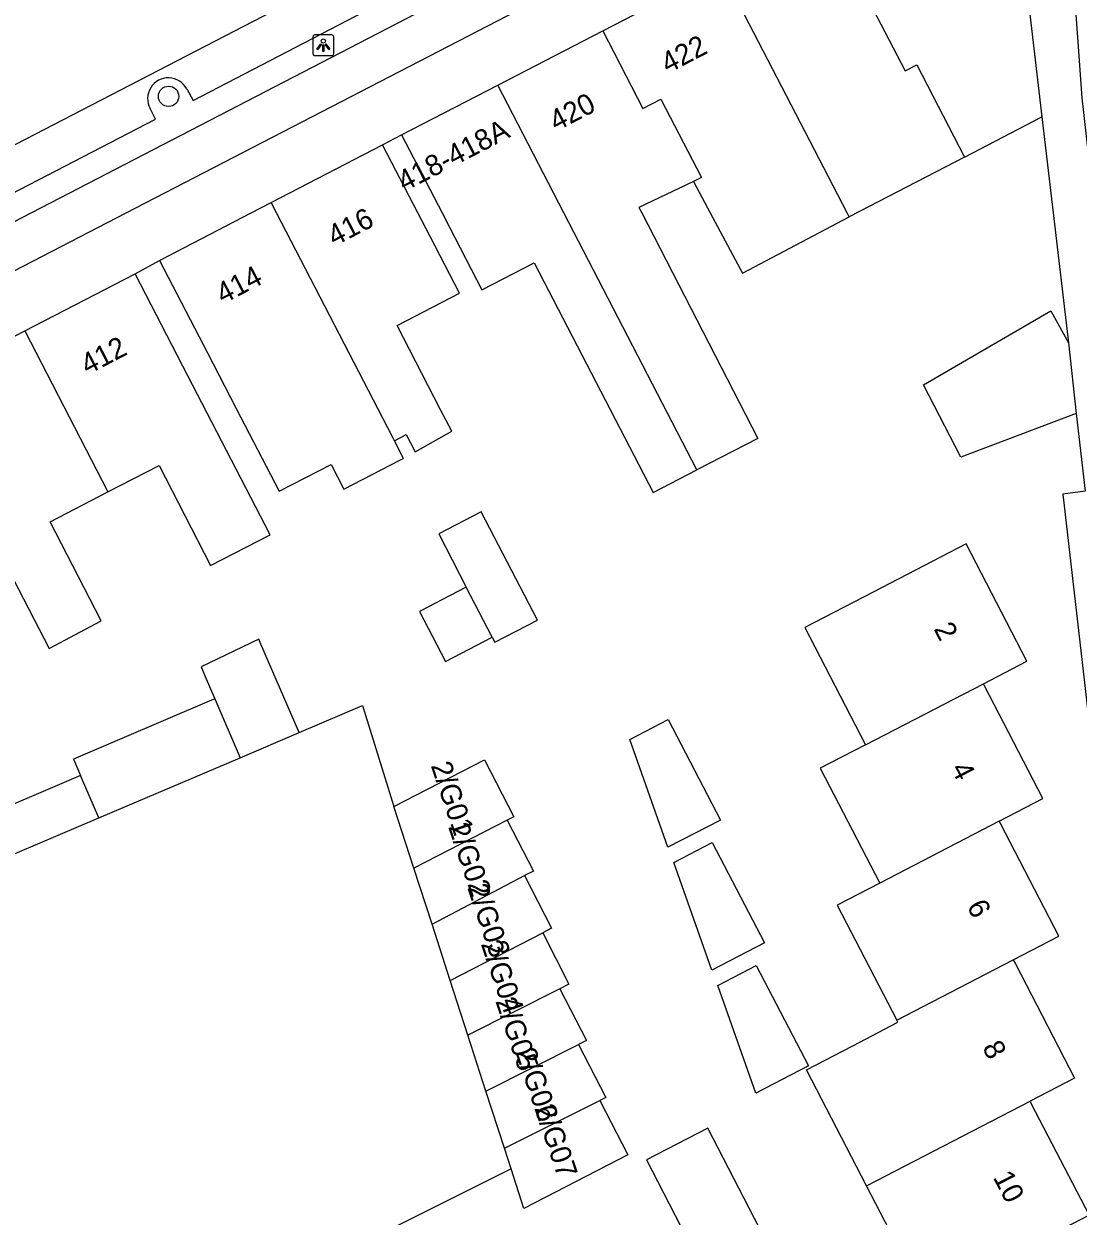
# Model space of a CAD drawing. Extents: x 163010 to 163853, y 382793 to 383982.
# Drawn here: x 163608.7 to 163659.4, y 383701.8 to 383759.1 of the extents above; entities that cross this region are included whole.
import ezdxf

# ---------------------------------------------------------------- set-up
doc = ezdxf.new("R2010")
doc.units = 0
for name, color, linetype in [('IMGEO_Boom', 7, 'Continuous'), ('IMGEO_Fietspad_open', 7, 'Continuous'), ('IMGEO_Lichtpunt', 7, 'Continuous'), ('IMGEO_Muur', 7, 'Continuous'), ('IMGEO_Pand', 7, 'Continuous'), ('IMGEO_Pand_nummerreeks', 7, 'Continuous'), ('IMGEO_Rijbaan_lokaal_gesloten', 7, 'Continuous'), ('IMGEO_Voetpad_open', 7, 'Continuous')]:
    doc.layers.add(name, color=color, linetype=linetype)

msp = doc.modelspace()

# ---------------------------------------------------------------- linework, layer by layer
at = {"layer": 'IMGEO_Boom'}
msp.add_circle((163615.653, 383755.601), 0.489, dxfattribs=at)
at = {"layer": 'IMGEO_Fietspad_open'}
for points in [[(163712.53, 383803.588), (163609.061, 383750), (163577.13, 383733.482), (163519.926, 383703.889)], [(163520.71, 383701.927), (163578.184, 383731.666), (163613.616, 383750), (163656.849, 383772.366)]]:
    msp.add_lwpolyline(points, dxfattribs=at)
at = {"layer": 'IMGEO_Lichtpunt'}
for p, q in [((163622.593, 383758.461), (163622.593, 383757.654)), ((163622.593, 383758.461), (163622.593, 383757.654)), ((163623.495, 383758.556), (163622.687, 383758.556)), ((163623.495, 383758.556), (163622.687, 383758.556)), ((163623.589, 383757.654), (163623.589, 383758.461)), ((163623.589, 383757.654), (163623.589, 383758.461)), ((163622.687, 383757.56), (163623.495, 383757.56)), ((163622.687, 383757.56), (163623.495, 383757.56))]:
    msp.add_line(p, q, dxfattribs=at)
for points in [[(163622.967, 383758.125), (163623.006, 383758.097), (163622.818, 383757.835), (163622.78, 383757.862), (163622.967, 383758.125)], [(163623.069, 383758.077), (163623.116, 383758.077), (163623.116, 383757.755), (163623.069, 383757.755), (163623.069, 383758.077)], [(163623.179, 383758.097), (163623.217, 383758.124), (163623.404, 383757.862), (163623.365, 383757.834), (163623.179, 383758.097)]]:
    msp.add_lwpolyline(points, dxfattribs=at)
msp.add_circle((163623.092, 383758.259), 0.0994, dxfattribs=at)
for centre, start, end in [((163622.687, 383758.461), 90, 180), ((163622.687, 383758.461), 90, 180), ((163623.495, 383758.461), 0, 90), ((163623.495, 383758.461), 0, 90), ((163622.687, 383757.654), 180, 270), ((163622.687, 383757.654), 180, 270), ((163623.495, 383757.654), 270, 0), ((163623.495, 383757.654), 270, 360)]:
    msp.add_arc(centre, 0.0946, start, end, dxfattribs=at)
at = {"layer": 'IMGEO_Muur'}
msp.add_lwpolyline([(163657.644, 383754.612), (163658.915, 383743.749)], dxfattribs=at)
at = {"layer": 'IMGEO_Pand'}
for points in [[(163655.879, 383768.749), (163656.024, 383768.457), (163657.644, 383754.612)], [(163648.303, 383764.854), (163650.233, 383761.123), (163649.134, 383760.554), (163651.064, 383756.826), (163651.622, 383757.116), (163653.919, 383752.681)], [(163636.528, 383758.756), (163642.222, 383761.705)], [(163648.38, 383749.81), (163648.282, 383750), (163642.222, 383761.705)], [(163631.478, 383756.141), (163636.528, 383758.756)], [(163636.528, 383758.756), (163638.46, 383755.024), (163639.323, 383755.47), (163641.275, 383751.7), (163640.894, 383751.503)], [(163626.858, 383753.749), (163631.478, 383756.141)], [(163641.055, 383737.645), (163634.658, 383750), (163631.478, 383756.141)], [(163653.919, 383752.681), (163657.644, 383754.612)], [(163626.858, 383753.749), (163628.798, 383750), (163629.156, 383749.309), (163630.716, 383746.297), (163633.233, 383747.6), (163638.952, 383736.556), (163641.055, 383737.645)], [(163620.579, 383750.493), (163625.939, 383753.271)], [(163626.517, 383739.035), (163627.077, 383739.352), (163627.51, 383738.514), (163629.267, 383739.507), (163628.733, 383740.538), (163626.637, 383744.586), (163629.632, 383746.138), (163628.238, 383748.831), (163627.633, 383750), (163625.939, 383753.271)], [(163653.919, 383752.681), (163648.38, 383749.81)], [(163640.894, 383751.503), (163638.269, 383750.262), (163638.404, 383750), (163643.977, 383739.158), (163641.055, 383737.645)], [(163640.894, 383751.503), (163641.695, 383750), (163643.24, 383747.099), (163648.38, 383749.81)], [(163615.218, 383747.714), (163619.628, 383750), (163620.579, 383750.493)], [(163626.517, 383739.035), (163626.43, 383739.202), (163620.835, 383750), (163620.579, 383750.493)], [(163615.218, 383747.714), (163617.517, 383743.275), (163618.907, 383740.591), (163620.967, 383736.614), (163623.465, 383737.907), (163624.083, 383736.713), (163626.802, 383738.121), (163626.951, 383738.198), (163626.517, 383739.035)], [(163608.738, 383744.333), (163614.052, 383747.074)], [(163612.737, 383736.587), (163615.193, 383737.855), (163617.674, 383733.046), (163620.529, 383734.52), (163616.344, 383742.631), (163614.052, 383747.074)], [(163659.298, 383740.36), (163653.746, 383738.257), (163651.948, 383741.731), (163658.068, 383745.283), (163658.915, 383743.749)], [(163603.424, 383741.591), (163608.738, 383744.333)], [(163608.738, 383744.333), (163612.737, 383736.587)], [(163658.915, 383743.749), (163659.298, 383740.36)], [(163603.424, 383741.591), (163605.717, 383737.148), (163609.908, 383729.055), (163612.412, 383730.388), (163609.954, 383735.151), (163612.737, 383736.587)], [(163631.216, 383729.597), (163631.338, 383729.362), (163633.386, 383730.422), (163630.688, 383735.631), (163628.641, 383734.57), (163629.967, 383732.009)], [(163654.829, 383727.365), (163656.921, 383728.45), (163654.001, 383734.085), (163649.53, 383731.769), (163646.237, 383730.062), (163649.158, 383724.425)], [(163629.967, 383732.009), (163627.719, 383730.844), (163628.968, 383728.433), (163631.216, 383729.597)], [(163631.216, 383729.597), (163629.967, 383732.009)], [(163621.922, 383725.016), (163620.091, 383729.269), (163619.988, 383729.51), (163617.21, 383728.176), (163617.26, 383728.063), (163617.411, 383727.71), (163617.874, 383726.634)], [(163649.158, 383724.425), (163654.829, 383727.365)], [(163655.593, 383720.752), (163657.693, 383721.84), (163654.879, 383727.269), (163654.829, 383727.365)], [(163617.874, 383726.634), (163617.716, 383726.566), (163611.085, 383723.742), (163611.423, 383722.948)], [(163617.874, 383726.634), (163619.09, 383723.809)], [(163621.922, 383725.016), (163624.97, 383726.314), (163626.487, 383721.466)], [(163637.823, 383724.685), (163639.674, 383725.645), (163642.182, 383720.812), (163639.656, 383719.501), (163637.823, 383724.685)], [(163619.09, 383723.809), (163621.922, 383725.016)], [(163649.158, 383724.425), (163646.987, 383723.3), (163649.85, 383717.776)], [(163612.29, 383720.912), (163619.09, 383723.809)], [(163626.487, 383721.466), (163630.849, 383723.706), (163632.254, 383720.971), (163631.934, 383720.806)], [(163611.423, 383722.948), (163611.087, 383722.805), (163606.381, 383720.8)], [(163612.29, 383720.912), (163611.423, 383722.948)], [(163627.446, 383718.498), (163626.487, 383721.466)], [(163607.397, 383718.828), (163612.29, 383720.912)], [(163631.934, 383720.806), (163627.446, 383718.498)], [(163631.934, 383720.806), (163633.19, 383718.361), (163632.767, 383718.144)], [(163655.593, 383720.752), (163649.85, 383717.776)], [(163656.268, 383714.09), (163658.457, 383715.224), (163655.649, 383720.643), (163655.593, 383720.752)], [(163639.94, 383718.774), (163641.791, 383719.735), (163644.299, 383714.901), (163641.773, 383713.592), (163639.94, 383718.774)], [(163628.318, 383715.798), (163627.446, 383718.498)], [(163628.318, 383715.798), (163632.767, 383718.144)], [(163632.767, 383718.144), (163634.069, 383715.609), (163633.64, 383715.389)], [(163649.85, 383717.776), (163647.804, 383716.716), (163650.669, 383711.188)], [(163629.192, 383713.092), (163628.318, 383715.798)], [(163629.192, 383713.092), (163633.64, 383715.389)], [(163633.64, 383715.389), (163634.904, 383712.927), (163634.469, 383712.703)], [(163642.059, 383712.862), (163643.91, 383713.823), (163646.418, 383708.99), (163643.892, 383707.679), (163642.059, 383712.862)], [(163650.669, 383711.188), (163656.268, 383714.09)], [(163656.268, 383714.09), (163656.368, 383713.897), (163659.213, 383708.406), (163657.071, 383707.296)], [(163630.04, 383710.469), (163629.192, 383713.092)], [(163634.469, 383712.703), (163630.04, 383710.469)], [(163634.469, 383712.703), (163635.748, 383710.212), (163635.363, 383710.014)], [(163649.211, 383703.224), (163646.321, 383708.811), (163648.548, 383709.963), (163650.72, 383711.089), (163650.669, 383711.188)], [(163630.91, 383707.776), (163630.04, 383710.469)], [(163630.91, 383707.776), (163635.363, 383710.014)], [(163635.363, 383710.014), (163636.671, 383707.467), (163636.389, 383707.322)], [(163631.795, 383705.036), (163630.91, 383707.776)], [(163631.795, 383705.036), (163636.389, 383707.322)], [(163636.389, 383707.322), (163637.729, 383704.713), (163632.725, 383702.144), (163632.117, 383704.039)], [(163649.211, 383703.224), (163657.071, 383707.296)], [(163657.071, 383707.296), (163657.134, 383707.175), (163659.913, 383701.812), (163657.849, 383700.743)], [(163644.319, 383700.691), (163641.585, 383706.005), (163638.627, 383704.484), (163641.365, 383699.16)], [(163632.117, 383704.039), (163631.795, 383705.036)], [(163632.117, 383704.039), (163618.78, 383697.373)], [(163649.91, 383696.63), (163648.874, 383698.626), (163651.015, 383699.737), (163649.211, 383703.224)]]:
    msp.add_lwpolyline(points, dxfattribs=at)
at = {"layer": 'IMGEO_Rijbaan_lokaal_gesloten'}
for points in [[(163584.251, 383740.859), (163601.91, 383750), (163649.405, 383774.585)], [(163660.835, 383744.414), (163660.198, 383750), (163659.581, 383755.526), (163659.169, 383761.342), (163658.349, 383768.531)]]:
    msp.add_lwpolyline(points, dxfattribs=at)
at = {"layer": 'IMGEO_Voetpad_open'}
for points in [[(163616.522, 383755.956), (163616.833, 383755.407), (163631.248, 383762.904), (163630.995, 383763.428)], [(163599.729, 383747.211), (163599.982, 383746.722), (163606.317, 383750), (163615.028, 383754.508), (163614.764, 383755.016)], [(163657.644, 383754.612), (163658.915, 383743.749)], [(163625.939, 383753.271), (163626.858, 383753.749)], [(163614.052, 383747.074), (163615.218, 383747.714)], [(163659.298, 383740.36), (163659.72, 383736.627), (163658.65, 383736.484), (163663.349, 383695.598)]]:
    msp.add_lwpolyline(points, dxfattribs=at)
msp.add_arc((163615.639, 383755.494), 0.997, 27.62171, 208.64499, dxfattribs=at)

# ---------------------------------------------------------------- texts
at = {"layer": 'IMGEO_Pand_nummerreeks'}
for s, rotation, p in [('422', 27.37959, (163639.656, 383756.682)), ('420', 27.37282, (163634.289, 383753.903)), ('418-418A', 27.37019, (163626.987, 383751.001)), ('416', 27.39884, (163623.624, 383748.378)), ('414', 27.39884, (163618.264, 383745.6)), ('412', 27.28927, (163611.753, 383742.197)), ('2', 297.3929, (163652.421, 383730.004)), ('2/G01', 288.64431, (163628.25, 383723.434)), ('4', 297.39863, (163653.247, 383723.289)), ('2/G02', 288.64431, (163629.086, 383720.491)), ('2/G03', 288.64431, (163630.004, 383717.563)), ('6', 297.36998, (163654.013, 383716.669)), ('2/G04', 288.64431, (163630.658, 383714.858)), ('2/G05', 288.64431, (163631.356, 383712.11)), ('8', 297.38717, (163654.754, 383709.883)), ('2/G06', 288.64431, (163632.315, 383709.668)), ('2/G07', 288.64431, (163633.232, 383706.963)), ('10', 297.39863, (163655.275, 383703.635))]:
    msp.add_text(s, height=1, rotation=rotation, dxfattribs=at).set_placement(p)

doc.saveas('drawing.dxf')
